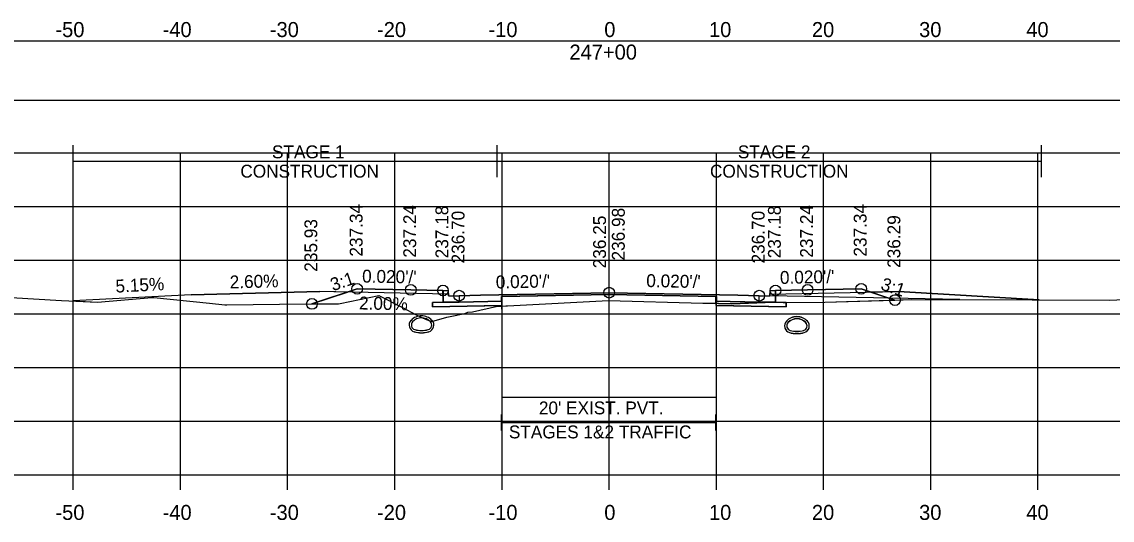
# Model space of a CAD drawing. Extents: x 1369627 to 1374022, y 380035 to 398173.
# Drawn here: x 1372043.7 to 1372145.5, y 390815.4 to 390861.9 of the extents above; entities that cross this region are included whole.
import ezdxf

# ---------------------------------------------------------------- set-up
doc = ezdxf.new("R2010")
doc.units = 0
for name, color, linetype in [('Default', 7, 'Continuous'), ('R_Alt Surface', 7, 'Continuous'), ('R_Axis', 7, 'Continuous'), ('R_Axis Annot', 7, 'Continuous'), ('R_Drive', 7, 'Continuous'), ('R_Exist Surface', 7, 'Continuous'), ('R_Fin Surface', 7, 'Continuous'), ('R_Grid', 7, 'Continuous'), ('R_MOT', 7, 'Continuous'), ('R_No Plot', 7, 'Continuous'), ('R_Water', 7, 'Continuous'), ('R_Xsect Elev', 7, 'Continuous'), ('R_Xsect Slope', 7, 'Continuous'), ('T_Vehicle Path Lt Minor', 7, 'Continuous'), ('T_Vehicle Path Rt', 7, 'Continuous')]:
    doc.layers.add(name, color=color, linetype=linetype)

msp = doc.modelspace()

# ---------------------------------------------------------------- linework, layer by layer
at = {"layer": 'Default'}
for p, q in [((1372088.47, 390823.8), (1372088.47, 390825.3)), ((1372108.47, 390823.8), (1372108.47, 390825.3)), ((1372088.47, 390824.55), (1372108.47, 390824.55))]:
    msp.add_line(p, q, dxfattribs=at)
for points in [[(1371948.53, 390854.57), (1372248.53, 390854.57), (1372248.53, 390860.09), (1371948.53, 390860.09)], [(1372083.02, 390836.84), (1372083.52, 390836.84), (1372083.53, 390836.34), (1372084.53, 390836.36), (1372084.53, 390835.77), (1372083.03, 390835.74)], [(1372113.53, 390836.34), (1372113.54, 390836.84), (1372114.04, 390836.84), (1372114.03, 390835.74), (1372112.53, 390835.77), (1372112.53, 390836.36)]]:
    msp.add_lwpolyline(points, close=True, dxfattribs=at)
at = {"layer": 'R_Alt Surface'}
msp.add_lwpolyline([(1372083.03, 390836.84), (1372083.03, 390835.74), (1372084.53, 390835.77), (1372088.47, 390835.85), (1372088.47, 390836.27), (1372098.53, 390836.47), (1372108.47, 390836.27), (1372108.47, 390835.85), (1372112.53, 390835.77), (1372114.03, 390835.74), (1372114.03, 390836.84)], dxfattribs=at)
for points in [[(1372082.03, 390835.72), (1372083.03, 390835.74), (1372084.53, 390835.77), (1372088.47, 390835.85), (1372088.47, 390835.44), (1372082.03, 390835.31)], [(1372115.03, 390835.72), (1372114.03, 390835.74), (1372112.53, 390835.77), (1372108.47, 390835.85), (1372108.47, 390835.44), (1372115.03, 390835.31)]]:
    msp.add_lwpolyline(points, close=True, dxfattribs=at)
at = {"layer": 'R_Axis'}
for p, q in [((1371948.53, 390819.66), (1372248.53, 390819.66)), ((1372048.53, 390818.26), (1372048.53, 390819.66)), ((1372058.53, 390818.26), (1372058.53, 390819.66)), ((1372068.53, 390818.26), (1372068.53, 390819.66)), ((1372078.53, 390818.26), (1372078.53, 390819.66)), ((1372088.53, 390818.26), (1372088.53, 390819.66)), ((1372098.53, 390818.26), (1372098.53, 390819.66)), ((1372108.53, 390818.26), (1372108.53, 390819.66)), ((1372118.53, 390818.26), (1372118.53, 390819.66)), ((1372128.53, 390818.26), (1372128.53, 390819.66)), ((1372138.53, 390818.26), (1372138.53, 390819.66))]:
    msp.add_line(p, q, dxfattribs=at)
at = {"layer": 'R_Drive'}
for p, q in [((1372059.53, 390836.44), (1372048.53, 390835.87)), ((1372059.53, 390836.44), (1372071.53, 390836.75)), ((1372083.53, 390836.51), (1372071.53, 390836.75)), ((1372083.53, 390836.34), (1372083.53, 390836.51)), ((1372113.53, 390836.51), (1372125.53, 390836.75)), ((1372113.53, 390836.34), (1372113.53, 390836.51)), ((1372125.53, 390836.75), (1372138.65, 390835.96))]:
    msp.add_line(p, q, dxfattribs=at)
at = {"layer": 'R_Exist Surface'}
msp.add_lwpolyline([(1372042.73, 390836.2), (1372047.44, 390835.92), (1372050.8, 390835.77), (1372055.86, 390836.18), (1372056.04, 390836.2), (1372061.23, 390835.66), (1372062.67, 390835.51), (1372062.86, 390835.51), (1372067.76, 390835.58), (1372073.06, 390835.6), (1372073.27, 390835.6), (1372073.42, 390835.63), (1372077.05, 390836.38), (1372079.31, 390835.23), (1372080.45, 390834.62), (1372081.47, 390834.15), (1372081.99, 390833.95), (1372083.39, 390834.35), (1372083.7, 390834.43), (1372085.05, 390834.69), (1372085.34, 390834.82), (1372085.79, 390834.86), (1372088.12, 390835.37), (1372089.63, 390835.45), (1372098.47, 390835.91), (1372107.25, 390835.67), (1372108.74, 390835.64), (1372109.96, 390835.61), (1372113.09, 390835.72), (1372118.65, 390835.74), (1372126.76, 390836), (1372137.99, 390835.97), (1372145.18, 390835.93), (1372148.01, 390836.07)], dxfattribs=at)
at = {"layer": 'R_Fin Surface'}
msp.add_lwpolyline([(1372070.8, 390835.59), (1372075.02, 390837), (1372080.02, 390836.9), (1372083.02, 390836.84), (1372083.52, 390836.84), (1372083.53, 390836.34), (1372084.53, 390836.36), (1372086.53, 390836.4), (1372098.53, 390836.64), (1372110.53, 390836.4), (1372112.53, 390836.36), (1372113.53, 390836.34), (1372113.54, 390836.84), (1372114.04, 390836.84), (1372117.04, 390836.9), (1372122.04, 390837), (1372125.19, 390835.95)], dxfattribs=at)
at = {"layer": 'R_Grid'}
for p, q in [((1371948.53, 390849.66), (1372248.53, 390849.66)), ((1372048.53, 390819.66), (1372048.53, 390849.66)), ((1372058.53, 390819.66), (1372058.53, 390849.66)), ((1372068.53, 390819.66), (1372068.53, 390849.66)), ((1372078.53, 390819.66), (1372078.53, 390849.66)), ((1372088.53, 390819.66), (1372088.53, 390849.66)), ((1372098.53, 390819.66), (1372098.53, 390849.66)), ((1372108.53, 390819.66), (1372108.53, 390849.66)), ((1372118.53, 390819.66), (1372118.53, 390849.66)), ((1372128.53, 390819.66), (1372128.53, 390849.66)), ((1372138.53, 390819.66), (1372138.53, 390849.66)), ((1371948.53, 390844.66), (1372248.53, 390844.66)), ((1371948.53, 390839.66), (1372248.53, 390839.66)), ((1371948.53, 390834.66), (1372248.53, 390834.66)), ((1371948.53, 390829.66), (1372248.53, 390829.66)), ((1371948.53, 390824.66), (1372248.53, 390824.66)), ((1371948.53, 390819.66), (1372248.53, 390819.66))]:
    msp.add_line(p, q, dxfattribs=at)
at = {"layer": 'R_MOT'}
for p, q in [((1372048.53, 390847.4), (1372048.53, 390850.4)), ((1372088.07, 390847.4), (1372088.07, 390850.4)), ((1372138.87, 390847.4), (1372138.87, 390850.4)), ((1372048.53, 390848.9), (1372138.87, 390848.9))]:
    msp.add_line(p, q, dxfattribs=at)
at = {"layer": 'R_No Plot'}
msp.add_line((1372131.25, 390835.99), (1372113.53, 390836.34), dxfattribs=at)
for points in [[(1372083.02, 390836.84), (1372083.03, 390835.74), (1372084.53, 390835.77), (1372088.53, 390835.85), (1372088.53, 390836.27), (1372098.53, 390836.47), (1372108.53, 390836.27), (1372108.53, 390835.85), (1372112.53, 390835.77), (1372114.03, 390835.74), (1372114.04, 390836.84)], [(1372088.47, 390826.91), (1372108.47, 390826.91)]]:
    msp.add_lwpolyline(points, dxfattribs=at)
for points in [[(1372098.53, 390836.64), (1372086.53, 390836.4), (1372084.53, 390836.36), (1372084.53, 390835.77), (1372088.53, 390835.85), (1372088.53, 390836.27), (1372098.53, 390836.47), (1372108.53, 390836.27), (1372108.53, 390835.85), (1372112.53, 390835.77), (1372112.53, 390836.36), (1372110.53, 390836.4)], [(1372088.53, 390835.85), (1372084.53, 390835.77), (1372083.03, 390835.74), (1372082.03, 390835.72), (1372082.03, 390835.31), (1372088.53, 390835.44)], [(1372108.53, 390835.85), (1372112.53, 390835.77), (1372114.03, 390835.74), (1372115.03, 390835.72), (1372115.03, 390835.31), (1372108.53, 390835.44)]]:
    msp.add_lwpolyline(points, close=True, dxfattribs=at)
for centre in [(1372075.02, 390837), (1372080.02, 390836.9), (1372083.02, 390836.84), (1372098.53, 390836.64), (1372114.04, 390836.84), (1372117.04, 390836.9), (1372122.04, 390837), (1372070.8, 390835.59), (1372084.53, 390836.36), (1372112.53, 390836.36), (1372125.19, 390835.95)]:
    msp.add_circle(centre, 0.5, dxfattribs=at)
at = {"layer": 'R_Water'}
for centre, radius, start, end in [((1372080.51, 390833.62), 0.646, 136.3515, 253.9529), ((1372080.51, 390833.62), 0.646, 136.3515, 253.9529), ((1372081.02, 390833.13), 1.35, 43.6485, 136.3515), ((1372081.02, 390833.13), 1.35, 43.6485, 136.3515), ((1372080.51, 390833.62), 0.438, 136.3515, 253.9529), ((1372080.51, 390833.62), 0.438, 136.3515, 253.9529), ((1372081.02, 390833.13), 1.15, 43.6485, 136.3515), ((1372081.02, 390833.13), 1.15, 43.6485, 136.3515), ((1372081.53, 390833.62), 0.438, 286.0471, 43.6485), ((1372081.53, 390833.62), 0.438, 286.0471, 43.6485), ((1372081.53, 390833.62), 0.646, 286.0471, 43.6485), ((1372081.53, 390833.62), 0.646, 286.0471, 43.6485), ((1372115.53, 390833.55), 0.646, 136.3515, 253.9529), ((1372115.53, 390833.54), 0.646, 136.3515, 253.9529), ((1372116.04, 390833.06), 1.35, 43.6485, 136.3515), ((1372116.04, 390833.05), 1.35, 43.6485, 136.3515), ((1372115.53, 390833.55), 0.438, 136.3515, 253.9529), ((1372115.53, 390833.54), 0.438, 136.3515, 253.9529), ((1372116.04, 390833.06), 1.15, 43.6485, 136.3515), ((1372116.04, 390833.05), 1.15, 43.6485, 136.3515), ((1372116.55, 390833.55), 0.438, 286.0471, 43.6485), ((1372116.55, 390833.54), 0.438, 286.0471, 43.6485), ((1372116.55, 390833.55), 0.646, 286.0471, 43.6485), ((1372116.55, 390833.54), 0.646, 286.0471, 43.6485), ((1372081.02, 390835.4), 2.5, 253.9529, 286.0471), ((1372081.02, 390835.41), 2.5, 253.9529, 286.0471), ((1372081.02, 390835.4), 2.29, 253.9529, 286.0471), ((1372081.02, 390835.41), 2.29, 253.9529, 286.0471), ((1372116.04, 390835.33), 2.5, 253.9529, 286.0471), ((1372116.04, 390835.32), 2.5, 253.9529, 286.0471), ((1372116.04, 390835.33), 2.29, 253.9529, 286.0471), ((1372116.04, 390835.32), 2.29, 253.9529, 286.0471)]:
    msp.add_arc(centre, radius, start, end, dxfattribs=at)
at = {"layer": 'R_Xsect Elev'}
msp.add_line((1372098.53, 390835.91), (1372098.53, 390845.91), dxfattribs=at)
at = {"layer": 'T_Vehicle Path Lt Minor'}
for p, q in [((1372059.53, 390836.44), (1372048.53, 390835.87)), ((1372071.53, 390836.75), (1372059.53, 390836.44)), ((1372070.8, 390835.59), (1372074.11, 390836.7)), ((1372074.11, 390836.7), (1372071.53, 390836.75)), ((1372125.53, 390836.75), (1372122.95, 390836.7)), ((1372122.95, 390836.7), (1372125.19, 390835.95)), ((1372138.65, 390835.96), (1372125.53, 390836.75))]:
    msp.add_line(p, q, dxfattribs=at)
for points in [[(1372048.53, 390835.87), (1372050.8, 390835.77), (1372055.86, 390836.18), (1372056.04, 390836.2), (1372061.23, 390835.66), (1372062.67, 390835.51), (1372062.86, 390835.51), (1372067.76, 390835.58), (1372070.8, 390835.59)], [(1372125.19, 390835.95), (1372126.76, 390836), (1372137.99, 390835.97), (1372138.65, 390835.96)]]:
    msp.add_lwpolyline(points, dxfattribs=at)
at = {"layer": 'T_Vehicle Path Rt'}
for p, q in [((1372083.03, 390835.74), (1372083.02, 390836.84)), ((1372114.04, 390836.84), (1372114.03, 390835.74)), ((1372118.65, 390835.74), (1372125.19, 390835.95)), ((1372088.47, 390835.85), (1372088.47, 390835.1)), ((1372088.47, 390835.85), (1372088.47, 390835.44)), ((1372088.47, 390835.39), (1372088.47, 390835.44)), ((1372088.47, 390835.44), (1372088.47, 390835.39)), ((1372108.47, 390835.65), (1372108.47, 390835.85)), ((1372108.74, 390835.64), (1372108.47, 390835.65)), ((1372108.47, 390835.65), (1372108.47, 390835.44)), ((1372114.03, 390835.74), (1372114.77, 390835.73)), ((1372114.77, 390835.73), (1372114.03, 390835.73))]:
    msp.add_line(p, q, dxfattribs=at)
for points in [[(1372083.02, 390836.84), (1372080.02, 390836.9), (1372075.02, 390837), (1372070.8, 390835.59)], [(1372125.19, 390835.95), (1372122.04, 390837), (1372117.04, 390836.9), (1372114.04, 390836.84)], [(1372070.8, 390835.59), (1372073.06, 390835.6), (1372073.27, 390835.6), (1372073.42, 390835.63), (1372077.05, 390836.38), (1372079.31, 390835.23), (1372080.45, 390834.62), (1372081.47, 390834.15), (1372081.99, 390833.95), (1372083.39, 390834.35), (1372083.7, 390834.43), (1372085.05, 390834.69), (1372085.34, 390834.82), (1372085.79, 390834.86), (1372088.12, 390835.37), (1372088.47, 390835.39)], [(1372108.47, 390835.85), (1372108.47, 390836.27), (1372098.53, 390836.47), (1372088.47, 390836.27), (1372088.47, 390835.85)], [(1372088.47, 390835.39), (1372089.63, 390835.45), (1372098.47, 390835.91), (1372107.25, 390835.67), (1372108.47, 390835.65)], [(1372088.47, 390835.44), (1372082.03, 390835.31), (1372082.03, 390835.72), (1372083.03, 390835.74)], [(1372108.47, 390835.44), (1372115.03, 390835.31), (1372115.03, 390835.72), (1372114.77, 390835.73)], [(1372114.03, 390835.73), (1372113.09, 390835.72), (1372109.96, 390835.61), (1372108.74, 390835.64)], [(1372114.77, 390835.73), (1372115.03, 390835.73), (1372118.65, 390835.74)]]:
    msp.add_lwpolyline(points, dxfattribs=at)

# ---------------------------------------------------------------- texts
at = {"layer": 'R_Axis Annot'}
for s, height, p in [('-50', 1.4, (1372046.87, 390860.46)), ('-40', 1.4, (1372056.87, 390860.46)), ('-30', 1.4, (1372066.87, 390860.46)), ('-20', 1.4, (1372076.87, 390860.46)), ('-10', 1.4, (1372087.27, 390860.46)), ('0', 1.4, (1372098.07, 390860.46)), ('10', 1.4, (1372107.84, 390860.46)), ('20', 1.4, (1372117.44, 390860.46)), ('30', 1.4, (1372127.44, 390860.46)), ('40', 1.4, (1372137.44, 390860.46)), ('247+00', 1.4, (1372094.82, 390858.36)), ("20' EXIST. PVT.", 1.2, (1372091.97, 390825.3)), ('STAGES 1&2 TRAFFIC', 1.2, (1372089.17, 390823.06)), ('-50', 1.4, (1372046.87, 390815.46)), ('-40', 1.4, (1372056.87, 390815.46)), ('-30', 1.4, (1372066.87, 390815.46)), ('-20', 1.4, (1372076.87, 390815.46)), ('-10', 1.4, (1372087.27, 390815.46)), ('0', 1.4, (1372098.07, 390815.46)), ('10', 1.4, (1372107.84, 390815.46)), ('20', 1.4, (1372117.44, 390815.46)), ('30', 1.4, (1372127.44, 390815.46)), ('40', 1.4, (1372137.44, 390815.46))]:
    msp.add_text(s, height=height, dxfattribs=at).set_placement(p)
at = {"layer": 'R_MOT'}
for s, p in [('STAGE 1', (1372067.07, 390849.16)), ('STAGE 2', (1372110.53, 390849.16)), ('CONSTRUCTION', (1372064.12, 390847.36)), ('CONSTRUCTION', (1372107.93, 390847.36))]:
    msp.add_text(s, height=1.2, dxfattribs=at).set_placement(p)
at = {"layer": 'R_Xsect Elev'}
for s, rotation, p in [('237.34', 90, (1372075.52, 390840)), ('237.24', 90, (1372080.52, 390839.9)), ('237.18', 90, (1372083.52, 390839.84)), ('236.70', 90, (1372085.03, 390839.36)), ('236.98', 90, (1372099.98, 390839.64)), ('236.70', 90, (1372113.03, 390839.36)), ('237.18', 90, (1372114.54, 390839.84)), ('237.24', 90, (1372117.54, 390839.9)), ('237.34', 90, (1372122.54, 390840)), ('235.93', 90, (1372071.3, 390838.59)), ('236.25', 90, (1372098.23, 390838.91)), ('236.29', 90, (1372125.69, 390838.95)), ('5.15%', 2.9497, (1372052.5, 390836.64)), ('2.60%', 1.4897, (1372063.14, 390837.03)), ('2.00%', 358.854, (1372075.18, 390835.08))]:
    msp.add_text(s, height=1.2, rotation=rotation, dxfattribs=at).set_placement(p)
at = {"layer": 'R_Xsect Slope'}
for s, rotation, p in [('3:1', 18.4332, (1372072.75, 390836.77)), ("0.020'/'", 358.8542, (1372075.47, 390837.59)), ("0.020'/'", 1.1458, (1372087.96, 390837.03)), ("0.020'/'", 358.8542, (1372101.98, 390837.17)), ("0.020'/'", 1.1458, (1372114.47, 390837.45)), ('3:1', 341.5668, (1372123.78, 390836.95))]:
    msp.add_text(s, height=1.2, rotation=rotation, dxfattribs=at).set_placement(p)

doc.saveas('drawing.dxf')
